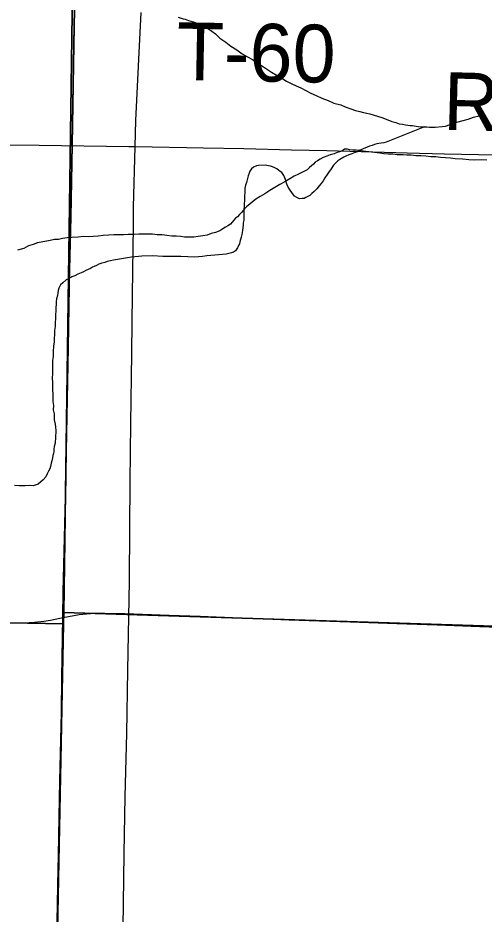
# Model space of a CAD drawing. Extents: x 2.4 to 73.1, y 4.5 to 25.6.
# Drawn here: x 43.1074 to 43.3364, y 24.016 to 24.4568 of the extents above; entities that cross this region are included whole.
import ezdxf

# ---------------------------------------------------------------- set-up
doc = ezdxf.new("R2010")
doc.units = 0
for name, color, linetype in [('GM_X_County_Road', 7, 'Continuous'), ('GM_X_County_Road_Text', 7, 'Continuous'), ('GM_X_Interchange_Ramps', 7, 'Continuous'), ('GM_X_Minor_River', 7, 'Continuous'), ('GM_X_Section', 7, 'Continuous'), ('GM_X_Township', 7, 'Continuous'), ('GM_X_Township_Road', 7, 'Continuous'), ('GM_X_Township_Road_Text', 7, 'Continuous')]:
    doc.layers.add(name, color=color, linetype=linetype)

msp = doc.modelspace()

# ---------------------------------------------------------------- linework, layer by layer
at = {"layer": 'GM_X_County_Road'}
for points in [[(43.16489, 24.39352), (43.16535, 24.4063), (43.16665, 24.433), (43.16796, 24.45939)], [(42.67475, 24.39777), (42.69091, 24.39747), (42.73753, 24.39689), (42.75991, 24.39673), (42.78881, 24.39671), (42.84446, 24.39631), (42.87462, 24.39618), (42.91037, 24.39587), (42.95606, 24.39536), (42.98186, 24.39516), (43.026, 24.39501), (43.05336, 24.39485), (43.09594, 24.3944), (43.11771, 24.3942), (43.16185, 24.39358), (43.16489, 24.39352)], [(43.15705, 23.88275), (43.15772, 23.92272), (43.15829, 23.96281), (43.15883, 23.99793), (43.15916, 24.02124), (43.15953, 24.04579), (43.16004, 24.07376), (43.16085, 24.10484), (43.16136, 24.13592), (43.16218, 24.17975), (43.16237, 24.20586), (43.16252, 24.22854), (43.16289, 24.25745), (43.16332, 24.29164), (43.16353, 24.30749), (43.16381, 24.33267), (43.16406, 24.35412), (43.16415, 24.36375), (43.16489, 24.39352)], [(43.16489, 24.39352), (43.19852, 24.39287), (43.21842, 24.39249), (43.24172, 24.39197), (43.25913, 24.3915), (43.2986, 24.39047), (43.31693, 24.39001), (43.36697, 24.38903), (43.40551, 24.38816), (43.44528, 24.38729), (43.47978, 24.38654), (43.4975, 24.38626), (43.53915, 24.38537), (43.60565, 24.38389), (43.62554, 24.3835), (43.6386, 24.38326), (43.65351, 24.38296), (43.65971, 24.38304), (43.66496, 24.38332), (43.66957, 24.38379), (43.67292, 24.38436), (43.67746, 24.38531), (43.67911, 24.38566)], [(42.61533, 24.16978), (42.64897, 24.16912), (42.66886, 24.16875), (42.69217, 24.16823), (42.70957, 24.16775), (42.74904, 24.16672), (42.76737, 24.16627), (42.81741, 24.16528), (42.85595, 24.16441), (42.89573, 24.16355), (42.93022, 24.1628), (42.94794, 24.16252), (42.98959, 24.16163), (43.0561, 24.16015), (43.07599, 24.15975), (43.08904, 24.15951), (43.10395, 24.15922), (43.11015, 24.15929), (43.11541, 24.15957), (43.12002, 24.16005), (43.12336, 24.16061), (43.12791, 24.16157), (43.12955, 24.16191)], [(43.12955, 24.16191), (43.13738, 24.1633), (43.14106, 24.16374), (43.14506, 24.16397), (43.15002, 24.16401), (43.15995, 24.16379), (43.1817, 24.16297), (43.19692, 24.16246), (43.24041, 24.16076), (43.27055, 24.15977), (43.29353, 24.15888), (43.31341, 24.15819), (43.33423, 24.15745), (43.35753, 24.15661), (43.38487, 24.15576), (43.41531, 24.15466), (43.4522, 24.15337), (43.49112, 24.15201), (43.50541, 24.15149), (43.5225, 24.15094), (43.54424, 24.15016), (43.58587, 24.14874), (43.62595, 24.14735), (43.6358, 24.14704)]]:
    msp.add_lwpolyline(points, dxfattribs=at)
at = {"layer": 'GM_X_Interchange_Ramps'}
msp.add_lwpolyline([(43.1259, 23.98487), (43.12675, 24.0203), (43.12697, 24.03055), (43.12725, 24.04484), (43.12761, 24.0638), (43.12793, 24.08151), (43.12871, 24.11508), (43.12897, 24.13218), (43.12927, 24.15207), (43.12943, 24.16219), (43.12963, 24.17444), (43.13076, 24.22105), (43.13109, 24.24406), (43.13151, 24.26954), (43.13201, 24.29503), (43.13255, 24.32487), (43.13336, 24.35905), (43.13402, 24.39448), (43.13481, 24.4439), (43.1353, 24.47001)], dxfattribs=at)
at = {"layer": 'GM_X_Minor_River'}
for points in [[(43.186, 24.45718), (43.18713, 24.45678), (43.18846, 24.45638), (43.18959, 24.45617), (43.19111, 24.45558), (43.19224, 24.45518), (43.19357, 24.45478), (43.1947, 24.45438), (43.19584, 24.45398), (43.19716, 24.45339), (43.19829, 24.4528), (43.19961, 24.45221), (43.20093, 24.45143), (43.20262, 24.45026), (43.2045, 24.4489), (43.20656, 24.44678), (43.20957, 24.44483), (43.21202, 24.44289), (43.21484, 24.44114), (43.21747, 24.43919), (43.22011, 24.43763), (43.22256, 24.43626), (43.22444, 24.43509), (43.22614, 24.43392), (43.22802, 24.43275), (43.2299, 24.43139), (43.23197, 24.43003), (43.2348, 24.42847), (43.23706, 24.4271), (43.23932, 24.42573), (43.24158, 24.42456), (43.24404, 24.42338), (43.2463, 24.42239), (43.24876, 24.42102), (43.25121, 24.41984), (43.25385, 24.41866), (43.25668, 24.41728), (43.25971, 24.41609), (43.26254, 24.41491), (43.26595, 24.41409), (43.26822, 24.41311), (43.27087, 24.41212), (43.27314, 24.41132), (43.27541, 24.41071), (43.27711, 24.4103), (43.27882, 24.4099), (43.28034, 24.40968)], [(43.28034, 24.40968), (43.2862, 24.40788), (43.28904, 24.40669), (43.29112, 24.4059), (43.29301, 24.4053), (43.29471, 24.4047), (43.29623, 24.40449), (43.29775, 24.40427), (43.29888, 24.40406), (43.30002, 24.40386), (43.30116, 24.40384), (43.30211, 24.40363), (43.30306, 24.40362), (43.30401, 24.40341), (43.30534, 24.4032), (43.30705, 24.40317), (43.30819, 24.40315), (43.30952, 24.40313), (43.31066, 24.40312), (43.31237, 24.40309), (43.3158, 24.40341), (43.31751, 24.40357), (43.31847, 24.40394), (43.31962, 24.4043), (43.32115, 24.40485), (43.32306, 24.40558), (43.32612, 24.40629), (43.3286, 24.40701), (43.33128, 24.40791), (43.33395, 24.40863), (43.33663, 24.40954)], [(43.30705, 24.40317), (43.28829, 24.39568), (43.28715, 24.39532), (43.28581, 24.39515), (43.28467, 24.39498), (43.28371, 24.39481), (43.28257, 24.39445), (43.28142, 24.39408), (43.28008, 24.39373), (43.27893, 24.39318), (43.27702, 24.39245), (43.27549, 24.39171), (43.27414, 24.39097), (43.273, 24.39061), (43.27146, 24.38988), (43.26994, 24.38952), (43.2684, 24.38878), (43.26744, 24.38823), (43.26552, 24.38712), (43.26457, 24.38657), (43.26244, 24.38432), (43.26127, 24.38263), (43.25991, 24.38075), (43.25932, 24.37981), (43.25816, 24.37812), (43.25737, 24.37661), (43.2564, 24.3753), (43.25543, 24.37417), (43.25427, 24.37267), (43.25291, 24.37136), (43.25176, 24.37043), (43.25079, 24.3695), (43.24983, 24.36894), (43.24887, 24.36839), (43.24792, 24.36802), (43.24697, 24.36804), (43.24563, 24.36787), (43.24431, 24.36846), (43.24318, 24.36905), (43.24188, 24.37097), (43.24113, 24.37212), (43.2402, 24.37347), (43.23965, 24.37462), (43.23929, 24.37557), (43.23911, 24.37653), (43.23857, 24.37805), (43.23801, 24.3792), (43.23709, 24.38074), (43.23615, 24.38132), (43.23464, 24.38249), (43.23351, 24.38308), (43.23238, 24.38347), (43.23143, 24.38387), (43.23048, 24.38407), (43.22878, 24.38429), (43.22554, 24.38415), (43.22459, 24.38398), (43.22306, 24.38343), (43.22209, 24.3825), (43.22131, 24.38137), (43.22092, 24.38043), (43.22052, 24.3791), (43.22011, 24.37778), (43.2197, 24.37589), (43.21911, 24.37457), (43.2189, 24.37305), (43.21888, 24.37172), (43.21886, 24.37077), (43.21865, 24.36944), (43.21863, 24.36812), (43.21861, 24.36678), (43.21859, 24.36546), (43.21857, 24.36413), (43.21835, 24.36261), (43.21833, 24.36128), (43.21831, 24.35995), (43.21829, 24.35862), (43.21827, 24.35729), (43.21806, 24.35596), (43.21804, 24.35482), (43.21783, 24.35369), (43.21762, 24.35217), (43.2174, 24.35028), (43.21699, 24.34895), (43.21679, 24.34781), (43.21639, 24.34668), (43.21618, 24.34573), (43.21579, 24.34479), (43.2152, 24.34366), (43.21422, 24.34216), (43.21326, 24.3416), (43.21231, 24.34124), (43.21097, 24.34088), (43.20963, 24.34052), (43.20411, 24.34004), (43.20221, 24.33988), (43.20011, 24.33972), (43.19801, 24.33938), (43.19611, 24.33922), (43.19421, 24.33906), (43.19079, 24.3393)], [(43.33778, 24.3869), (43.33493, 24.38694), (43.33189, 24.3868), (43.32885, 24.38704), (43.32581, 24.38728), (43.3222, 24.38753), (43.31992, 24.38775), (43.31745, 24.38798), (43.31498, 24.38821), (43.31271, 24.38844), (43.31023, 24.38848), (43.30777, 24.38871), (43.3053, 24.38893), (43.30283, 24.38897), (43.30055, 24.3892), (43.29845, 24.38923), (43.29656, 24.38945), (43.29371, 24.3895), (43.29162, 24.38972), (43.28933, 24.38976), (43.28706, 24.38998), (43.28516, 24.39021), (43.27984, 24.39086), (43.27833, 24.39107), (43.277, 24.39128), (43.27548, 24.3915), (43.27358, 24.39172), (43.27187, 24.39175), (43.27035, 24.39196), (43.26921, 24.39217), (43.26788, 24.39219), (43.26654, 24.39126), (43.26424, 24.39054), (43.26271, 24.38999), (43.2608, 24.38945), (43.25908, 24.38872), (43.25736, 24.38818), (43.25582, 24.38725), (43.25448, 24.38651), (43.25333, 24.38577), (43.25255, 24.38483), (43.25062, 24.38316), (43.24946, 24.38203)], [(43.24946, 24.38203), (43.24716, 24.38093), (43.24525, 24.38001), (43.24314, 24.37891), (43.24103, 24.37761), (43.23853, 24.37613), (43.23604, 24.37484), (43.23354, 24.37336), (43.23105, 24.37188), (43.22874, 24.3702), (43.22643, 24.36891), (43.22432, 24.36762), (43.2197, 24.36389), (43.21873, 24.36295), (43.21796, 24.36202), (43.21718, 24.36108), (43.21621, 24.36015), (43.21524, 24.35902), (43.21428, 24.35828), (43.21351, 24.35734), (43.21254, 24.3564), (43.21176, 24.35528), (43.21042, 24.35454), (43.20927, 24.3538), (43.20811, 24.35306), (43.20658, 24.35213), (43.20447, 24.35121), (43.20237, 24.35068), (43.20027, 24.34995), (43.19817, 24.3496), (43.19588, 24.34926), (43.19378, 24.34891), (43.19188, 24.34894), (43.18922, 24.34899), (43.18732, 24.34921), (43.18504, 24.34943), (43.18295, 24.34947), (43.18048, 24.3497), (43.17821, 24.35011), (43.17574, 24.35015), (43.17346, 24.35038), (43.17118, 24.35041), (43.16908, 24.35045), (43.1668, 24.35048), (43.16452, 24.35033), (43.16147, 24.35019), (43.15919, 24.35003), (43.15672, 24.35007), (43.15443, 24.35011), (43.15196, 24.34996), (43.1493, 24.34981), (43.14682, 24.34947), (43.14434, 24.34932), (43.14187, 24.34917), (43.1394, 24.34921), (43.13692, 24.34887), (43.13387, 24.34873), (43.13159, 24.34857), (43.1293, 24.34823), (43.1272, 24.34788), (43.1253, 24.34772), (43.1232, 24.34737), (43.11691, 24.34614), (43.1148, 24.34542), (43.11251, 24.3447), (43.11021, 24.3434), (43.10715, 24.3425)], [(43.19079, 24.3393), (43.18736, 24.33936), (43.18337, 24.33942), (43.17862, 24.3395), (43.17349, 24.33977), (43.16816, 24.33967), (43.16321, 24.33917), (43.1592, 24.33848), (43.15634, 24.33796), (43.15425, 24.33761), (43.15291, 24.33725), (43.15119, 24.3369), (43.15004, 24.33654), (43.14852, 24.33618), (43.14718, 24.33563), (43.14603, 24.33508), (43.14488, 24.33453), (43.14392, 24.33416), (43.14296, 24.33361), (43.14181, 24.33306), (43.14066, 24.33251), (43.13951, 24.33195), (43.13836, 24.3314), (43.13683, 24.33067), (43.1353, 24.32993), (43.13376, 24.32939), (43.13223, 24.32846), (43.13108, 24.32791), (43.12934, 24.32642), (43.12819, 24.32549), (43.1274, 24.32379), (43.12719, 24.32265), (43.12698, 24.32152), (43.12677, 24.32019), (43.12637, 24.31868), (43.12616, 24.31735), (43.12613, 24.31583), (43.12592, 24.31431), (43.12589, 24.3126), (43.12586, 24.31089), (43.12558, 24.30501), (43.12536, 24.30311), (43.12533, 24.30102), (43.12511, 24.29913), (43.12508, 24.29742), (43.12486, 24.29533), (43.12463, 24.29267), (43.12459, 24.29021), (43.12437, 24.28831), (43.12434, 24.2866), (43.12431, 24.28451), (43.12426, 24.28185), (43.12423, 24.27957), (43.12438, 24.27748), (43.12435, 24.27558), (43.12432, 24.27368), (43.12449, 24.27197), (43.12446, 24.27007), (43.12443, 24.26817), (43.12477, 24.26607), (43.12474, 24.26398), (43.12509, 24.26208), (43.12523, 24.25904), (43.12558, 24.25694), (43.12575, 24.25542), (43.12591, 24.2539), (43.12589, 24.25257), (43.12587, 24.25162), (43.12586, 24.25067), (43.12584, 24.24953), (43.12564, 24.24858), (43.12562, 24.24763), (43.12521, 24.24593), (43.125, 24.2446), (43.12498, 24.24346), (43.12478, 24.24251), (43.12457, 24.24157), (43.12437, 24.24043), (43.12396, 24.23892), (43.12375, 24.23778), (43.12335, 24.23608), (43.12295, 24.23494), (43.12236, 24.23381), (43.12177, 24.23249), (43.12098, 24.23099), (43.11982, 24.22967), (43.11731, 24.22744), (43.11636, 24.22707), (43.11483, 24.22671), (43.11293, 24.22674), (43.11083, 24.22659), (43.10798, 24.22663), (43.1057, 24.22686)]]:
    msp.add_lwpolyline(points, dxfattribs=at)
at = {"layer": 'GM_X_Section'}
for points in [[(42.63709, 24.66957), (43.13682, 24.65927), (43.12985, 24.16439), (43.12972, 24.15871), (42.61538, 24.1682)], [(43.13682, 24.65927), (43.61192, 24.64991), (43.63939, 24.64909), (43.63513, 24.14828), (43.12985, 24.16439)], [(42.61538, 24.1682), (43.12972, 24.15871), (43.11994, 23.6567), (42.60701, 23.66123)], [(43.12985, 24.16439), (43.63513, 24.14828), (43.62032, 23.64222), (43.11987, 23.65348), (43.11994, 23.6567), (43.12972, 24.15871)]]:
    msp.add_lwpolyline(points, close=True, dxfattribs=at)
at = {"layer": 'GM_X_Township'}
msp.add_lwpolyline([(43.1259, 23.98487), (43.12675, 24.0203), (43.12697, 24.03055), (43.12725, 24.04484), (43.12761, 24.0638), (43.12793, 24.08151), (43.12871, 24.11508), (43.12897, 24.13218), (43.12927, 24.15207), (43.12943, 24.16219), (43.12963, 24.17444), (43.13076, 24.22105), (43.13109, 24.24406), (43.13151, 24.26954), (43.13201, 24.29503), (43.13255, 24.32487), (43.13336, 24.35905), (43.13402, 24.39448), (43.13481, 24.4439), (43.1353, 24.47001)], dxfattribs=at)
at = {"layer": 'GM_X_Township_Road'}
for points in [[(43.13272, 24.3266), (43.13348, 24.35877), (43.13413, 24.39421), (43.13493, 24.44362), (43.13542, 24.46973), (43.13564, 24.48614)], [(43.12955, 24.16191), (43.12975, 24.17416), (43.13087, 24.22078), (43.1312, 24.24378), (43.13163, 24.26927), (43.13213, 24.29475), (43.13267, 24.32459), (43.13272, 24.3266)], [(43.11921, 23.65447), (43.11926, 23.65703), (43.11978, 23.6763), (43.12032, 23.70241), (43.12069, 23.72105), (43.12183, 23.77233), (43.12207, 23.78538), (43.12244, 23.80216), (43.1232, 23.84257), (43.12374, 23.87955), (43.12429, 23.90659), (43.12464, 23.92524), (43.12499, 23.9414), (43.12535, 23.95631), (43.12602, 23.98459), (43.12686, 24.02002), (43.12709, 24.03027), (43.12736, 24.04456), (43.12773, 24.06353), (43.12805, 24.08124), (43.12883, 24.1148), (43.12909, 24.1319), (43.12939, 24.15179), (43.12955, 24.16191)]]:
    msp.add_lwpolyline(points, dxfattribs=at)

# ---------------------------------------------------------------- texts
at = {"layer": 'GM_X_County_Road_Text'}
msp.add_text('RD', height=0.028409, rotation=358.5175, dxfattribs=at).set_placement((43.31609, 24.40177))
at = {"layer": 'GM_X_Township_Road_Text'}
msp.add_text('T-60', height=0.028409, rotation=358.9513, dxfattribs=at).set_placement((43.18508, 24.4263))

doc.saveas('drawing.dxf')
